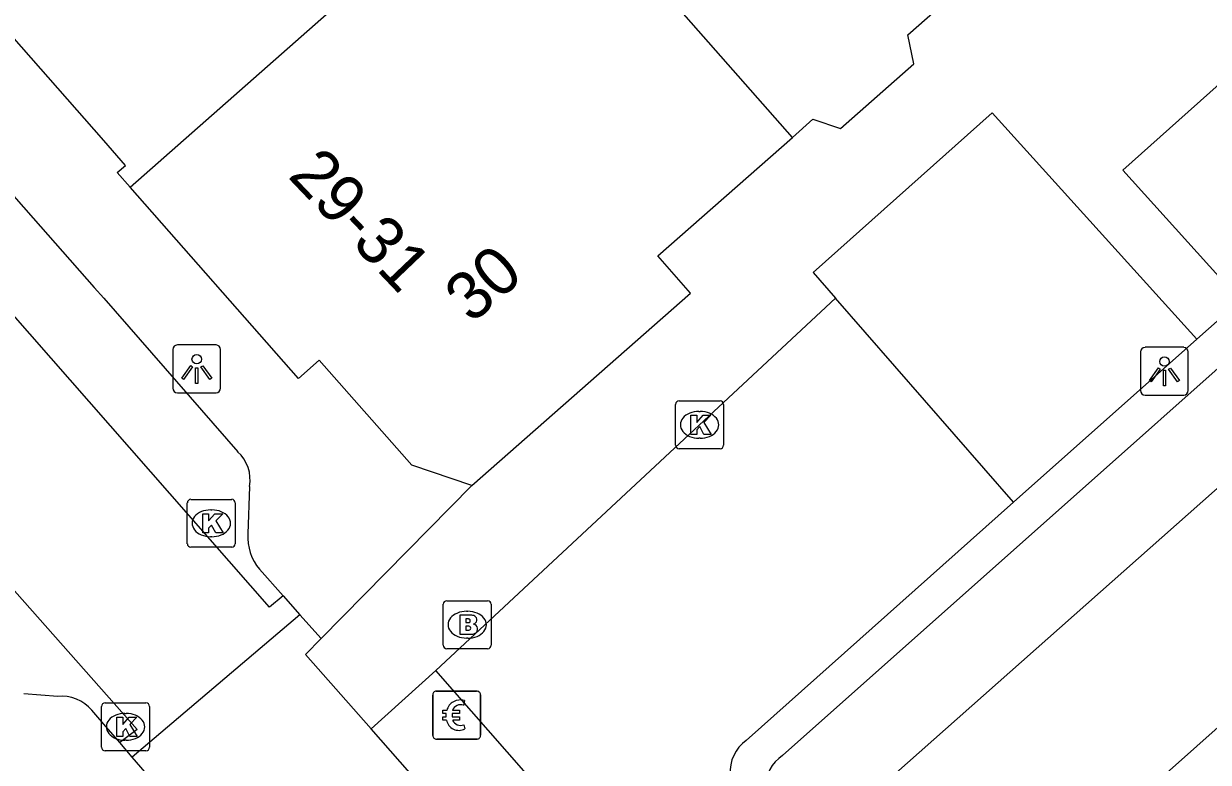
# Model space of a CAD drawing. Extents: x 159961 to 160856, y 382704 to 383353.
# Drawn here: x 160498.33 to 160523.05, y 383026.78 to 383042.18 of the extents above; entities that cross this region are included whole.
import ezdxf

# ---------------------------------------------------------------- set-up
doc = ezdxf.new("R2010")
doc.units = 0
for name, color, linetype in [('IMGEO_Betaalautomaat', 7, 'Continuous'), ('IMGEO_Brandkraan', 7, 'Continuous'), ('IMGEO_Groenvoorziening', 7, 'Continuous'), ('IMGEO_Kolk', 7, 'Continuous'), ('IMGEO_Lichtpunt', 7, 'Continuous'), ('IMGEO_Pand', 7, 'Continuous'), ('IMGEO_Pand_nummerreeks', 7, 'Continuous'), ('IMGEO_Rijbaan_lokaal_open', 7, 'Continuous'), ('IMGEO_Voetpad_open', 7, 'Continuous')]:
    doc.layers.add(name, color=color, linetype=linetype)

msp = doc.modelspace()

# ---------------------------------------------------------------- linework, layer by layer
at = {"layer": 'IMGEO_Betaalautomaat'}
for p, q in [((160506.866, 383027.334), (160506.866, 383028.175)), ((160506.866, 383028.175), (160506.866, 383027.334)), ((160506.941, 383028.258), (160507.782, 383028.258)), ((160507.782, 383028.258), (160506.941, 383028.258)), ((160507.865, 383028.184), (160507.865, 383027.343)), ((160507.865, 383027.343), (160507.865, 383028.184)), ((160507.528, 383028.063), (160507.511, 383027.963)), ((160507.149, 383027.722), (160507.149, 383027.79)), ((160507.27, 383027.79), (160507.27, 383027.722)), ((160507.515, 383027.557), (160507.537, 383027.47)), ((160507.791, 383027.259), (160506.95, 383027.259)), ((160506.95, 383027.259), (160507.791, 383027.259))]:
    msp.add_line(p, q, dxfattribs=at)
for points in [[(160507.149, 383027.79), (160507.08, 383027.79), (160507.08, 383027.859), (160507.159, 383027.859)], [(160507.154, 383027.653), (160507.08, 383027.653), (160507.08, 383027.722), (160507.149, 383027.722)], [(160507.281, 383027.859), (160507.428, 383027.859), (160507.428, 383027.79), (160507.27, 383027.79)], [(160507.27, 383027.722), (160507.428, 383027.722), (160507.428, 383027.653), (160507.284, 383027.653)]]:
    msp.add_lwpolyline(points, dxfattribs=at)
for centre, radius, start, end in [((160506.944, 383028.181), 0.0779, 92.4484, 184.2845), ((160506.944, 383028.181), 0.0779, 92.4484, 184.2845), ((160507.788, 383028.181), 0.0779, 2.4484, 94.2845), ((160507.788, 383028.181), 0.0779, 2.4484, 94.2845), ((160507.442, 383027.783), 0.293, 73.014, 165.0139), ((160507.448, 383027.796), 0.179, 69.3236, 159.5683), ((160507.415, 383027.708), 0.267, 191.8096, 297.0389), ((160507.448, 383027.723), 0.179, 202.7625, 291.8693), ((160506.944, 383027.337), 0.0779, 182.4484, 274.2845), ((160506.944, 383027.337), 0.0779, 182.4484, 274.2845), ((160507.788, 383027.337), 0.0779, 272.4484, 4.2845), ((160507.788, 383027.337), 0.0779, 272.4484, 4.2845)]:
    msp.add_arc(centre, radius, start, end, dxfattribs=at)
at = {"layer": 'IMGEO_Brandkraan'}
for p, q in [((160507.161, 383030.145), (160508.013, 383030.145)), ((160507.086, 383029.219), (160507.086, 383030.071)), ((160507.574, 383029.925), (160507.599, 383029.925)), ((160508.087, 383030.071), (160508.087, 383029.219)), ((160508.013, 383029.145), (160507.161, 383029.145)), ((160507.597, 383029.365), (160507.572, 383029.365))]:
    msp.add_line(p, q, dxfattribs=at)
for points in [[(160507.161, 383030.145), (160508.013, 383030.145)], [(160507.086, 383029.219), (160507.086, 383030.071)], [(160508.087, 383030.071), (160508.087, 383029.219)], [(160507.434, 383029.845), (160507.434, 383029.445), (160507.647, 383029.445)], [(160507.665, 383029.845), (160507.434, 383029.845)], [(160507.613, 383029.764), (160507.559, 383029.764), (160507.559, 383029.688)], [(160507.559, 383029.688), (160507.612, 383029.688)], [(160507.621, 383029.612), (160507.559, 383029.612), (160507.559, 383029.531)], [(160507.559, 383029.531), (160507.621, 383029.531)], [(160508.013, 383029.145), (160507.161, 383029.145)]]:
    msp.add_lwpolyline(points, dxfattribs=at)
for centre, radius, start, end in [((160507.163, 383030.069), 0.0765, 91.552, 178.448), ((160507.163, 383030.069), 0.0765, 91.552, 178.448), ((160508.011, 383030.069), 0.0765, 1.552, 88.448), ((160508.011, 383030.069), 0.0765, 1.552, 88.448), ((160507.614, 383029.726), 0.0379, 267.8285, 90.9355), ((160507.669, 383029.7), 0.145, 59.4692, 91.5367), ((160507.694, 383029.747), 0.0922, 285.5137, 58.1501), ((160507.699, 383029.555), 0.105, 301.3115, 78.989), ((160507.622, 383029.571), 0.0404, 269.8759, 90.5077), ((160507.653, 383029.696), 0.251, 268.6676, 293.5347), ((160507.163, 383029.221), 0.0765, 181.552, 268.448), ((160507.163, 383029.221), 0.0765, 181.552, 268.448), ((160508.011, 383029.221), 0.0765, 271.552, 358.448), ((160508.011, 383029.221), 0.0765, 271.552, 358.448)]:
    msp.add_arc(centre, radius, start, end, dxfattribs=at)
for centre, major_axis, ratio, start_param, end_param in [((160507.573, 383029.645), (-0.387, 0.002), 0.722429, 4.712389, 7.853982), ((160507.598, 383029.645), (-0.39, 0.002), 0.717154, 1.570796, 4.712389)]:
    msp.add_ellipse(centre, major_axis=major_axis, ratio=ratio, start_param=start_param, end_param=end_param, dxfattribs=at)
at = {"layer": 'IMGEO_Groenvoorziening'}
msp.add_lwpolyline([(160518.99, 383032.198), (160515.275, 383036.456)], dxfattribs=at)
at = {"layer": 'IMGEO_Kolk'}
for p, q in [((160511.936, 383033.389), (160511.936, 383034.241)), ((160512.011, 383034.315), (160512.863, 383034.315)), ((160512.424, 383034.095), (160512.449, 383034.095)), ((160512.937, 383034.241), (160512.937, 383033.389)), ((160512.447, 383033.535), (160512.422, 383033.535)), ((160512.863, 383033.315), (160512.011, 383033.315)), ((160501.745, 383031.334), (160501.745, 383032.186)), ((160501.82, 383032.26), (160502.672, 383032.26)), ((160502.746, 383032.186), (160502.746, 383031.334)), ((160502.233, 383032.04), (160502.258, 383032.04)), ((160502.256, 383031.48), (160502.231, 383031.48)), ((160502.672, 383031.26), (160501.82, 383031.26)), ((160499.955, 383027.089), (160499.955, 383027.941)), ((160500.03, 383028.015), (160500.882, 383028.015)), ((160500.956, 383027.941), (160500.956, 383027.089)), ((160500.443, 383027.795), (160500.468, 383027.795)), ((160500.466, 383027.235), (160500.441, 383027.235)), ((160500.882, 383027.015), (160500.03, 383027.015))]:
    msp.add_line(p, q, dxfattribs=at)
for points in [[(160511.936, 383033.389), (160511.936, 383034.241)], [(160512.011, 383034.315), (160512.863, 383034.315)], [(160512.937, 383034.241), (160512.937, 383033.389)], [(160512.257, 383034.015), (160512.38, 383034.015), (160512.38, 383033.864), (160512.51, 383034.015), (160512.674, 383034.015), (160512.528, 383033.864), (160512.681, 383033.615), (160512.529, 383033.615), (160512.444, 383033.779), (160512.38, 383033.712), (160512.38, 383033.615), (160512.257, 383033.615), (160512.257, 383034.015)], [(160512.863, 383033.315), (160512.011, 383033.315)], [(160501.745, 383031.334), (160501.745, 383032.186)], [(160501.82, 383032.26), (160502.672, 383032.26)], [(160502.746, 383032.186), (160502.746, 383031.334)], [(160502.066, 383031.96), (160502.189, 383031.96), (160502.189, 383031.809), (160502.319, 383031.96), (160502.483, 383031.96), (160502.337, 383031.809), (160502.49, 383031.56), (160502.338, 383031.56), (160502.253, 383031.724), (160502.189, 383031.657), (160502.189, 383031.56), (160502.066, 383031.56), (160502.066, 383031.96)], [(160502.672, 383031.26), (160501.82, 383031.26)], [(160499.955, 383027.089), (160499.955, 383027.941)], [(160500.03, 383028.015), (160500.882, 383028.015)], [(160500.956, 383027.941), (160500.956, 383027.089)], [(160500.276, 383027.715), (160500.399, 383027.715), (160500.399, 383027.564), (160500.529, 383027.715), (160500.693, 383027.715), (160500.547, 383027.564), (160500.7, 383027.315), (160500.548, 383027.315), (160500.463, 383027.479), (160500.399, 383027.412), (160500.399, 383027.315), (160500.276, 383027.315), (160500.276, 383027.715)], [(160500.882, 383027.015), (160500.03, 383027.015)]]:
    msp.add_lwpolyline(points, dxfattribs=at)
for centre, start, end in [((160512.013, 383034.239), 91.552, 178.448), ((160512.013, 383034.239), 91.552, 178.448), ((160512.861, 383034.239), 1.552, 88.448), ((160512.861, 383034.239), 1.552, 88.448), ((160512.013, 383033.391), 181.552, 268.448), ((160512.013, 383033.391), 181.552, 268.448), ((160512.861, 383033.391), 271.552, 358.448), ((160512.861, 383033.391), 271.552, 358.448), ((160501.822, 383032.184), 91.552, 178.448), ((160501.822, 383032.184), 91.552, 178.448), ((160502.67, 383032.184), 1.552, 88.448), ((160502.67, 383032.184), 1.552, 88.448), ((160501.822, 383031.336), 181.552, 268.448), ((160501.822, 383031.336), 181.552, 268.448), ((160502.67, 383031.336), 271.552, 358.448), ((160502.67, 383031.336), 271.552, 358.448), ((160500.032, 383027.939), 91.552, 178.448), ((160500.032, 383027.939), 91.552, 178.448), ((160500.88, 383027.939), 1.552, 88.448), ((160500.88, 383027.939), 1.552, 88.448), ((160500.032, 383027.091), 181.552, 268.448), ((160500.032, 383027.091), 181.552, 268.448), ((160500.88, 383027.091), 271.552, 358.448), ((160500.88, 383027.091), 271.552, 358.448)]:
    msp.add_arc(centre, 0.0765, start, end, dxfattribs=at)
for centre, major_axis, ratio, start_param, end_param in [((160512.423, 383033.815), (-0.387, 0.002), 0.722429, 4.712389, 7.853982), ((160512.448, 383033.815), (-0.39, 0.002), 0.717154, 1.570796, 4.712389), ((160502.232, 383031.76), (-0.387, 0.002), 0.722429, 4.712389, 7.853982), ((160502.257, 383031.76), (-0.39, 0.002), 0.717154, 1.570796, 4.712389), ((160500.442, 383027.515), (-0.387, 0.002), 0.722429, 4.712389, 7.853982), ((160500.467, 383027.515), (-0.39, 0.002), 0.717154, 1.570796, 4.712389)]:
    msp.add_ellipse(centre, major_axis=major_axis, ratio=ratio, start_param=start_param, end_param=end_param, dxfattribs=at)
at = {"layer": 'IMGEO_Lichtpunt'}
for p, q in [((160501.443, 383035.385), (160501.443, 383034.578)), ((160501.443, 383035.385), (160501.443, 383034.578)), ((160502.345, 383035.48), (160501.537, 383035.48)), ((160502.345, 383035.48), (160501.537, 383035.48)), ((160502.439, 383034.578), (160502.439, 383035.385)), ((160502.439, 383034.578), (160502.439, 383035.385)), ((160521.64, 383035.336), (160521.64, 383034.529)), ((160521.64, 383035.336), (160521.64, 383034.529)), ((160522.542, 383035.431), (160521.734, 383035.431)), ((160522.542, 383035.431), (160521.734, 383035.431)), ((160522.636, 383034.529), (160522.636, 383035.336)), ((160522.636, 383034.529), (160522.636, 383035.336)), ((160501.537, 383034.484), (160502.345, 383034.484)), ((160501.537, 383034.484), (160502.345, 383034.484)), ((160521.734, 383034.435), (160522.542, 383034.435)), ((160521.734, 383034.435), (160522.542, 383034.435))]:
    msp.add_line(p, q, dxfattribs=at)
for points in [[(160501.817, 383035.049), (160501.856, 383035.021), (160501.668, 383034.759), (160501.63, 383034.786), (160501.817, 383035.049)], [(160501.919, 383035.001), (160501.966, 383035.001), (160501.966, 383034.679), (160501.919, 383034.679), (160501.919, 383035.001)], [(160502.029, 383035.021), (160502.067, 383035.048), (160502.254, 383034.786), (160502.215, 383034.758), (160502.029, 383035.021)], [(160522.014, 383035), (160522.053, 383034.972), (160521.865, 383034.71), (160521.827, 383034.737), (160522.014, 383035)], [(160522.116, 383034.952), (160522.163, 383034.952), (160522.163, 383034.63), (160522.116, 383034.63), (160522.116, 383034.952)], [(160522.226, 383034.972), (160522.264, 383034.999), (160522.451, 383034.737), (160522.412, 383034.709), (160522.226, 383034.972)]]:
    msp.add_lwpolyline(points, dxfattribs=at)
for centre in [(160501.942, 383035.183), (160522.139, 383035.134)]:
    msp.add_circle(centre, 0.0994, dxfattribs=at)
for centre, start, end in [((160501.537, 383035.385), 90, 180), ((160501.537, 383035.385), 90, 180), ((160502.345, 383035.385), 0, 90), ((160502.345, 383035.385), 0, 90), ((160521.734, 383035.336), 90, 180), ((160521.734, 383035.336), 90, 180), ((160522.542, 383035.336), 0, 90), ((160522.542, 383035.336), 0, 90), ((160501.537, 383034.578), 180, 270), ((160501.537, 383034.578), 180, 270), ((160502.345, 383034.578), 270, 0), ((160502.345, 383034.578), 270, 360), ((160521.734, 383034.529), 180, 270), ((160521.734, 383034.529), 180, 270), ((160522.542, 383034.529), 270, 0), ((160522.542, 383034.529), 270, 360)]:
    msp.add_arc(centre, 0.0946, start, end, dxfattribs=at)
at = {"layer": 'IMGEO_Pand'}
for points in [[(160500.55, 383038.771), (160500.28, 383039.078), (160500.455, 383039.226), (160500, 383039.744), (160496.56, 383043.66), (160496.366, 383043.49), (160494.616, 383045.484), (160494.772, 383045.622)], [(160514.374, 383039.81), (160514.802, 383040.187), (160515.375, 383039.994), (160516.906, 383041.341), (160516.784, 383041.948), (160520.78, 383045.465)], [(160500.55, 383038.771), (160506.286, 383043.826), (160506.479, 383045.042)], [(160514.374, 383039.81), (160510.299, 383044.439)], [(160507.683, 383032.549), (160512.244, 383036.562), (160511.563, 383037.336), (160514.374, 383039.81)], [(160507.683, 383032.549), (160506.43, 383032.972), (160504.5, 383035.165), (160504.063, 383034.78), (160500.55, 383038.771)]]:
    msp.add_lwpolyline(points, dxfattribs=at)
at = {"layer": 'IMGEO_Rijbaan_lokaal_open'}
for points in [[(160503.746, 383030.245), (160503.457, 383030.012), (160491.815, 383043.282)], [(160513.301, 383023.684), (160533.07, 383041.19)], [(160489.125, 383040.531), (160500.697, 383027.462), (160500.334, 383027.185)], [(160515.772, 383020.855), (160533.374, 383036.497)], [(160503.746, 383030.245), (160504.096, 383029.854)], [(160504.096, 383029.854), (160500.595, 383026.882)], [(160504.096, 383029.854), (160504.541, 383029.356)], [(160505.58, 383027.472), (160504.212, 383029.026), (160504.541, 383029.356)], [(160510.777, 383021.565), (160505.58, 383027.472)], [(160500.595, 383026.882), (160500.334, 383027.185)], [(160501.09, 383026.309), (160500.595, 383026.882)]]:
    msp.add_lwpolyline(points, dxfattribs=at)
at = {"layer": 'IMGEO_Voetpad_open'}
for points in [[(160492.825, 383044.606), (160499.804, 383036.677), (160500, 383036.453), (160502.796, 383033.253)], [(160524.254, 383041.791), (160521.272, 383039.124), (160523.725, 383036.41)], [(160514.169, 383026.917), (160529.896, 383040.889)], [(160522.812, 383035.601), (160518.545, 383040.319), (160514.81, 383036.989), (160515.275, 383036.456)], [(160515.275, 383036.456), (160506.93, 383028.69)], [(160523.725, 383036.41), (160522.812, 383035.601)], [(160522.812, 383035.601), (160518.99, 383032.198)], [(160503.041, 383032.53), (160503.009, 383031.541)], [(160504.541, 383029.356), (160507.683, 383032.549)], [(160518.99, 383032.198), (160513.412, 383027.23)], [(160503.249, 383030.801), (160503.746, 383030.245)], [(160506.93, 383028.69), (160505.58, 383027.472)], [(160512.573, 383023.883), (160511.745, 383023.203), (160506.93, 383028.69)], [(160499.04, 383028.147), (160498.33, 383028.201)], [(160500.334, 383027.185), (160500, 383027.572), (160499.751, 383027.86)]]:
    msp.add_lwpolyline(points, dxfattribs=at)
for centre, radius, start, end in [((160502.282, 383032.676), 0.773, 349.111, 48.3285), ((160504.088, 383031.482), 1.081, 176.8753, 219.063), ((160499.129, 383027.343), 0.809, 39.7169, 96.3194), ((160513.863, 383026.583), 0.789, 124.8836, 184.7838), ((160514.616, 383026.239), 0.812, 123.3971, 180.0114)]:
    msp.add_arc(centre, radius, start, end, dxfattribs=at)

# ---------------------------------------------------------------- texts
at = {"layer": 'IMGEO_Pand_nummerreeks'}
for s, rotation, p in [('29-31', 313.6669, (160503.824, 383038.99)), ('30', 41.343, (160507.683, 383035.906))]:
    msp.add_text(s, height=1, rotation=rotation, dxfattribs=at).set_placement(p)

doc.saveas('drawing.dxf')
